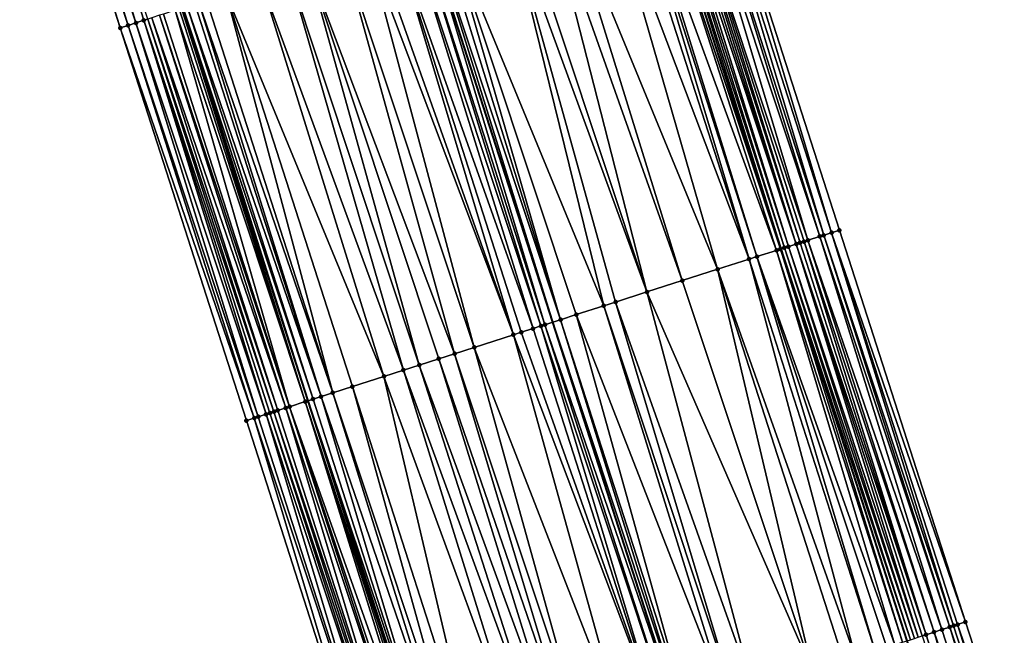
# Model space of a CAD drawing. Header units: feet. Extents: x 2004186 to 2014793, y 836912 to 864902.
# Tile 840 of 974: x 2004482 to 2004530, y 859101 to 859131. Entities that reach past the tile are written whole.
import ezdxf

# ---------------------------------------------------------------- set-up
doc = ezdxf.new("R2010")
doc.units = ezdxf.units.FT
doc.header["$LTSCALE"] = 100
doc.header["$MEASUREMENT"] = 0
for name, color, linetype, lineweight in [('EP_Travel Lane', 5, 'Continuous', 40), ('GPL_Skip Line', 2, 'Continuous', 40), ('Road Shots', 4, 'Continuous', 200), ('Road X-Section', 30, 'Continuous', 13)]:
    doc.layers.add(name, color=color, linetype=linetype, lineweight=lineweight)
doc.layers.add('I-77 SB_MM21-27-Surface-Border', color=7, linetype='Continuous')
doc.layers.add('I-77 SB_MM21-27-Surface-TIN', color=7, linetype='Continuous')

msp = doc.modelspace()

# ---------------------------------------------------------------- linework, layer by layer
at = {"layer": 'EP_Travel Lane'}
for points in [[(2004611.05073845, 858834.3353177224, 450.809887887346), (2004604.904946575, 858853.3668425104, 450.6313868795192), (2004598.75915778, 858872.3983577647, 450.4519635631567), (2004592.613442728, 858891.4296446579, 450.2502030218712), (2004586.467838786, 858910.4605874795, 450.014829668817), (2004580.322293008, 858929.491350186, 449.7618389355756), (2004574.17668532, 858948.5223046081, 449.5275945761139), (2004568.011584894, 858967.5560567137, 449.3092395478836), (2004561.847882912, 858986.5815319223, 449.1081062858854), (2004555.684214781, 859005.6069026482, 448.8968775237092), (2004549.520720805, 859024.6317358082, 448.6337080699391), (2004543.357037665, 859043.6571528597, 448.4269492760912), (2004537.193351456, 859062.6825793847, 448.2211025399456), (2004531.029666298, 859081.7080026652, 448.014952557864), (2004524.865823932, 859100.7339112, 447.8556761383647), (2004518.74471886, 859119.7364607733, 447.7203524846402), (2004512.616897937, 859138.7738750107, 447.5539477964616), (2004506.489054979, 859157.8113577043, 447.3980261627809), (2004500.361281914, 859176.8486232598, 447.2088581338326), (2004494.264296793, 859195.8284650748, 447.0465477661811), (2004488.171829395, 859214.8773456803, 446.8647979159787), (2004482.07930807, 859233.9263948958, 446.7118126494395), (2004475.98675831, 859252.9755330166, 446.5739951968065), (2004470.027193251, 859271.9272233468, 446.4479969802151)], [(2004588.082730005, 858826.8995207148, 450.8157096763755), (2004581.923465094, 858845.9265977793, 450.6296128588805), (2004575.764155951, 858864.9538114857, 450.4568630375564), (2004569.604895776, 858883.9808739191, 450.2693464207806), (2004563.445736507, 858903.0076246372, 450.0513423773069), (2004557.286682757, 858922.0340493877, 449.8014890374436), (2004551.127561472, 858941.0606827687, 449.5720199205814), (2004544.982919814, 858960.0824427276, 449.3651905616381), (2004538.836223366, 858979.1132654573, 449.1490235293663), (2004532.689582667, 858998.1439155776, 448.9161874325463), (2004526.543028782, 859017.174296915, 448.6573998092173), (2004520.39633813, 859036.2051016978, 448.4395070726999), (2004514.249481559, 859055.2364201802, 448.2712313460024), (2004508.102644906, 859074.2676770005, 448.0969892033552), (2004501.955668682, 859093.2993659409, 447.9644883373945), (2004495.812314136, 859112.3724637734, 447.873149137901), (2004489.682644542, 859131.4098709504, 447.7881508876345), (2004483.553024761, 859150.4471234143, 447.679462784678), (2004477.423393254, 859169.4844122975, 447.57635318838), (2004471.297890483, 859188.5960050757, 447.4720550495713), (2004465.250982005, 859207.6599434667, 447.3995910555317), (2004459.20407793, 859226.7238679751, 447.3247592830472), (2004453.157249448, 859245.7875541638, 447.2093015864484), (2004447.138044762, 859265.0163735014, 447.1114540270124)]]:
    msp.add_polyline3d(points, dxfattribs=at)
at = {"layer": 'GPL_Skip Line'}
msp.add_polyline3d([(2004600.144751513, 858830.8070277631, 451.0318982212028), (2004593.984853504, 858849.8338164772, 450.8384232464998), (2004587.824933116, 858868.8606743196, 450.651705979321), (2004581.665053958, 858887.8874048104, 450.4525393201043), (2004575.505346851, 858906.913603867, 450.2014217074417), (2004569.345699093, 858925.939619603, 449.9323833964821), (2004563.185962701, 858944.965909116, 449.6901084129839), (2004557.013036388, 858963.9881491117, 449.4678987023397), (2004550.839239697, 858983.0100203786, 449.2381246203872), (2004544.665458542, 859002.0318437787, 449.0037253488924), (2004538.491816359, 859021.0532389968, 448.7279527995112), (2004532.318022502, 859040.0751015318, 448.4973349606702), (2004526.144169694, 859059.0971456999, 448.2842675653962), (2004519.970243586, 859078.1194157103, 448.0930222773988), (2004513.796193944, 859097.1420663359, 447.9385541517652), (2004507.673925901, 859116.181789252, 447.8432484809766), (2004501.558497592, 859135.2231480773, 447.6719201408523), (2004495.443004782, 859154.2647077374, 447.5313333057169), (2004489.327486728, 859173.3063459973, 447.4027776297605), (2004483.245041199, 859192.3583882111, 447.2583316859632), (2004477.23562986, 859211.4338076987, 447.134447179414), (2004471.226203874, 859230.5092736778, 447.0184828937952), (2004465.216785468, 859249.5847155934, 446.8984191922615), (2004459.266163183, 859268.6782788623, 446.7735468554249)], dxfattribs=at)
at = {"layer": 'I-77 SB_MM21-27-Surface-Border', "color": 3, "linetype": 'ByBlock', "lineweight": -2}
for points in [[(2004472.4773432, 859272.6663528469, 446.2902183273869), (2004478.189264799, 859253.6681932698, 446.3872762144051), (2004484.389439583, 859234.652851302, 446.5081358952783), (2004490.589518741, 859215.637812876, 446.680707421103), (2004496.980352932, 859196.6828786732, 446.854806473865), (2004503.22893318, 859177.7683850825, 447.0383335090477), (2004509.34435858, 859158.7270353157, 447.2110499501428), (2004515.459768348, 859139.6857342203, 447.3912133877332), (2004521.575246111, 859120.6442214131, 447.5389734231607), (2004527.683948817, 859101.6465388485, 447.6780818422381), (2004533.857993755, 859082.6239027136, 447.8339510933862), (2004539.841598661, 859063.5401678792, 448.0519747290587), (2004545.444640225, 859044.3332597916, 448.3000429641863), (2004552.189291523, 859025.4961188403, 448.4819144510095), (2004558.553373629, 859006.5358226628, 448.6955618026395), (2004564.727175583, 858987.5139351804, 448.9237640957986), (2004570.901104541, 858968.4916563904, 449.1141541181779), (2004577.077379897, 858949.4590754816, 449.3218534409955), (2004583.237223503, 858930.4324548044, 449.5317550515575), (2004589.396965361, 858911.406148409, 449.7723916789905), (2004595.556651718, 858892.3800134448, 450.0297687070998), (2004601.335895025, 858873.2303341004, 450.2538553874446), (2004607.305443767, 858854.142167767, 450.4692363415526), (2004612.704133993, 858834.8692839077, 450.6932272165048)], [(2004587.587272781, 858826.7388912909, 450.795730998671), (2004581.807851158, 858845.8891214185, 450.6254984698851), (2004573.935653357, 858864.3609058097, 450.3745427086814), (2004567.204966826, 858883.2027608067, 450.1685439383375), (2004560.664649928, 858902.1059305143, 449.9344593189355), (2004554.504930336, 858921.1321681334, 449.6871242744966), (2004548.345137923, 858940.158630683, 449.4617647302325), (2004542.175701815, 858959.1701092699, 449.259049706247), (2004536.001870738, 858978.1920864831, 449.0395053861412), (2004530.018245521, 858997.275883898, 448.8275165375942), (2004524.415195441, 859016.4828182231, 448.5819936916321), (2004518.051143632, 859035.4430210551, 448.3593327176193), (2004511.496731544, 859054.3418794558, 448.1750943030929), (2004505.322676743, 859073.3645459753, 448.0221546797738), (2004498.958282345, 859092.3258043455, 447.9014847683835), (2004492.821177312, 859111.4114790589, 447.8267164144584), (2004486.705541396, 859130.4534843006, 447.7543356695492), (2004480.58991449, 859149.4954614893, 447.6776576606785), (2004474.664796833, 859168.5983181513, 447.5585882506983), (2004468.93780789, 859187.8524946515, 447.4715177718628), (2004462.928291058, 859206.9282489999, 447.4046807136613), (2004457.300320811, 859226.1240958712, 447.3211453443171), (2004452.626173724, 859245.6203115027, 447.2192829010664), (2004445.672324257, 859264.5737021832, 447.1361077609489)]]:
    msp.add_polyline3d(points, dxfattribs=at)
at = {"layer": 'I-77 SB_MM21-27-Surface-TIN', "color": 128, "linetype": 'ByBlock', "lineweight": -2}
for points in [[(2004480.780334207, 859149.5566197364, 447.6779345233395), (2004480.58991449, 859149.4954614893, 447.6776576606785), (2004486.705541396, 859130.4534843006, 447.7543356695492)], [(2004481.161166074, 859149.6789597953, 447.6820952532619), (2004480.780334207, 859149.5566197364, 447.6779345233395), (2004487.086375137, 859130.5758185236, 447.7576030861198)], [(2004480.780334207, 859149.5566197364, 447.6779345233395), (2004486.705541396, 859130.4534843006, 447.7543356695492), (2004487.086375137, 859130.5758185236, 447.7576030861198)], [(2004481.732448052, 859149.8623634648, 447.672047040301), (2004481.161166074, 859149.6789597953, 447.6820952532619), (2004487.467232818, 859130.6980782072, 447.7494608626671)], [(2004481.161166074, 859149.6789597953, 447.6820952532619), (2004487.086375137, 859130.5758185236, 447.7576030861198), (2004487.467232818, 859130.6980782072, 447.7494608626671)], [(2004481.732448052, 859149.8623634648, 447.672047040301), (2004487.848078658, 859130.8203747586, 447.7469619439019), (2004488.038494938, 859130.8815437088, 447.7488770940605)], [(2004481.732448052, 859149.8623634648, 447.672047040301), (2004487.467232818, 859130.6980782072, 447.7494608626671), (2004487.848078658, 859130.8203747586, 447.7469619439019)], [(2004514.698021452, 859139.4413130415, 447.4225273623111), (2004514.317134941, 859139.3191431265, 447.4444103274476), (2004520.623049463, 859120.3387355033, 447.5843248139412)], [(2004515.078865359, 859139.5636156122, 447.4209498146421), (2004514.698021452, 859139.4413130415, 447.4225273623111), (2004520.813493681, 859120.3998174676, 447.5729252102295)], [(2004514.698021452, 859139.4413130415, 447.4225273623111), (2004520.623049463, 859120.3387355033, 447.5843248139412), (2004520.813493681, 859120.3998174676, 447.5729252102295)], [(2004515.459768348, 859139.6857342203, 447.3912133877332), (2004515.078865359, 859139.5636156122, 447.4209498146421), (2004521.194351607, 859120.5220763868, 447.5646660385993)], [(2004515.078865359, 859139.5636156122, 447.4209498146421), (2004520.813493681, 859120.3998174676, 447.5729252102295), (2004521.194351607, 859120.5220763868, 447.5646660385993)], [(2004515.459768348, 859139.6857342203, 447.3912133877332), (2004521.194351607, 859120.5220763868, 447.5646660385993), (2004521.575246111, 859120.6442214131, 447.5389734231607)], [(2004513.364859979, 859139.0139010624, 447.5270868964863), (2004513.17442172, 859138.952800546, 447.5356468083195), (2004519.480312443, 859119.9724670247, 447.6869038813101)], [(2004513.555318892, 859139.0749372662, 447.5086827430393), (2004513.364859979, 859139.0139010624, 447.5270868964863), (2004519.480312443, 859119.9724670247, 447.6869038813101)], [(2004513.74578656, 859139.1359462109, 447.4861061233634), (2004513.555318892, 859139.0749372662, 447.5086827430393), (2004519.670772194, 859120.0335006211, 447.6681006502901)], [(2004513.555318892, 859139.0749372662, 447.5086827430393), (2004519.480312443, 859119.9724670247, 447.6869038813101), (2004519.670772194, 859120.0335006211, 447.6681006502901)], [(2004514.317134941, 859139.3191431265, 447.4444103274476), (2004513.74578656, 859139.1359462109, 447.4861061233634), (2004520.05169747, 859120.1555498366, 447.6277424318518)], [(2004513.74578656, 859139.1359462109, 447.4861061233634), (2004519.861240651, 859120.0945071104, 447.6451481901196), (2004520.05169747, 859120.1555498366, 447.6277424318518)], [(2004513.74578656, 859139.1359462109, 447.4861061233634), (2004519.670772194, 859120.0335006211, 447.6681006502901), (2004519.861240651, 859120.0945071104, 447.6451481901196)], [(2004514.317134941, 859139.3191431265, 447.4444103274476), (2004520.05169747, 859120.1555498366, 447.6277424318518), (2004520.623049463, 859120.3387355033, 447.5843248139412)], [(2004512.412680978, 859138.7083602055, 447.5640277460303), (2004511.650943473, 859138.4639097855, 447.5908658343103), (2004518.528121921, 859119.6669620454, 447.7293363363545)], [(2004512.412680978, 859138.7083602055, 447.5640277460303), (2004518.718558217, 859119.7280686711, 447.7217115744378), (2004512.616897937, 859138.7738750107, 447.5539477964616)], [(2004512.412680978, 859138.7083602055, 447.5640277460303), (2004518.528121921, 859119.6669620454, 447.7293363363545), (2004518.718558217, 859119.7280686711, 447.7217115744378)], [(2004512.79356102, 859138.8305502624, 447.545227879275), (2004512.616897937, 859138.7738750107, 447.5539477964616), (2004518.74471886, 859119.7364607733, 447.7203524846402)], [(2004518.718558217, 859119.7280686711, 447.7217115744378), (2004518.74471886, 859119.7364607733, 447.7203524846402), (2004512.616897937, 859138.7738750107, 447.5539477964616)], [(2004512.983988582, 859138.8916840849, 447.5417660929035), (2004512.79356102, 859138.8305502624, 447.545227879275), (2004518.908999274, 859119.7891604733, 447.7118178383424)], [(2004512.79356102, 859138.8305502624, 447.545227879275), (2004518.74471886, 859119.7364607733, 447.7203524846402), (2004518.908999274, 859119.7891604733, 447.7118178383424)], [(2004513.17442172, 859138.952800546, 447.5356468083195), (2004512.983988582, 859138.8916840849, 447.5417660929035), (2004519.099427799, 859119.8502912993, 447.7078974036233)], [(2004512.983988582, 859138.8916840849, 447.5417660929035), (2004518.908999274, 859119.7891604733, 447.7118178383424), (2004519.099427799, 859119.8502912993, 447.7078974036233)], [(2004513.17442172, 859138.952800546, 447.5356468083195), (2004519.099427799, 859119.8502912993, 447.7078974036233), (2004519.480312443, 859119.9724670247, 447.6869038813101)], [(2004511.079668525, 859138.2804842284, 447.5975638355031), (2004510.127556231, 859137.9747356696, 447.6027120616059), (2004517.195105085, 859119.2390997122, 447.7649607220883)], [(2004511.460516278, 859138.4027748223, 447.594153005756), (2004511.079668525, 859138.2804842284, 447.5975638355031), (2004517.195105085, 859119.2390997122, 447.7649607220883)], [(2004511.650943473, 859138.4639097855, 447.5908658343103), (2004511.460516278, 859138.4027748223, 447.594153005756), (2004517.575957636, 859119.3613753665, 447.7592631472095)], [(2004511.460516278, 859138.4027748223, 447.594153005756), (2004517.195105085, 859119.2390997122, 447.7649607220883), (2004517.575957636, 859119.3613753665, 447.7592631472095)], [(2004511.650943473, 859138.4639097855, 447.5908658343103), (2004517.575957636, 859119.3613753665, 447.7592631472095), (2004518.528121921, 859119.6669620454, 447.7293363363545)], [(2004510.127556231, 859137.9747356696, 447.6027120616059), (2004508.032897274, 859137.3021259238, 447.619714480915), (2004515.671723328, 859118.7499085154, 447.7741922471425)], [(2004510.127556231, 859137.9747356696, 447.6027120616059), (2004515.671723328, 859118.7499085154, 447.7741922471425), (2004517.195105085, 859119.2390997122, 447.7649607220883)], [(2004507.27120143, 859137.0575457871, 447.6266970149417), (2004505.93824151, 859136.629506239, 447.6351955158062), (2004512.244110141, 859117.6492415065, 447.796981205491)], [(2004508.032897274, 859137.3021259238, 447.619714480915), (2004507.27120143, 859137.0575457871, 447.6266970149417), (2004513.957919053, 859118.1995677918, 447.7844817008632)], [(2004507.27120143, 859137.0575457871, 447.6266970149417), (2004512.244110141, 859117.6492415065, 447.796981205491), (2004513.957919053, 859118.1995677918, 447.7844817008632)], [(2004508.032897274, 859137.3021259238, 447.619714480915), (2004513.957919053, 859118.1995677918, 447.7844817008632), (2004515.671723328, 859118.7499085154, 447.7741922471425)], [(2004505.93824151, 859136.629506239, 447.6351955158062), (2004505.366968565, 859136.4460744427, 447.6409385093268), (2004512.244110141, 859117.6492415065, 447.796981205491)], [(2004505.366968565, 859136.4460744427, 447.6409385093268), (2004502.51060848, 859135.5289010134, 447.6674419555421), (2004510.149441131, 859116.9766630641, 447.8187749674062)], [(2004505.366968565, 859136.4460744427, 447.6409385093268), (2004510.72071829, 859117.1600817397, 447.8110236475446), (2004512.244110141, 859117.6492415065, 447.796981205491)], [(2004505.366968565, 859136.4460744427, 447.6409385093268), (2004510.149441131, 859116.9766630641, 447.8187749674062), (2004510.72071829, 859117.1600817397, 447.8110236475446)], [(2004501.177651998, 859135.100850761, 447.6743019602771), (2004507.293086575, 859116.0594724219, 447.8426432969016), (2004501.558497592, 859135.2231480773, 447.6719201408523)], [(2004501.74892039, 859135.2842967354, 447.6707292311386), (2004501.558497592, 859135.2231480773, 447.6719201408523), (2004507.673925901, 859116.181789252, 447.8432484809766)], [(2004507.293086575, 859116.0594724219, 447.8426432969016), (2004507.673925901, 859116.181789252, 447.8432484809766), (2004501.558497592, 859135.2231480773, 447.6719201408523)], [(2004502.129752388, 859135.4066363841, 447.6748271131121), (2004501.74892039, 859135.2842967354, 447.6707292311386), (2004508.054765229, 859116.3041060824, 447.8438536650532)], [(2004501.74892039, 859135.2842967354, 447.6707292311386), (2004507.673925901, 859116.181789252, 447.8432484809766), (2004508.054765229, 859116.3041060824, 447.8438536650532)], [(2004502.51060848, 859135.5289010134, 447.6674419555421), (2004502.129752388, 859135.4066363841, 447.6748271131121), (2004508.054765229, 859116.3041060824, 447.8438536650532)], [(2004502.51060848, 859135.5289010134, 447.6674419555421), (2004508.816462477, 859116.548681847, 447.8362019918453), (2004510.149441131, 859116.9766630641, 447.8187749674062)], [(2004502.51060848, 859135.5289010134, 447.6674419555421), (2004508.054765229, 859116.3041060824, 447.8438536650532), (2004508.816462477, 859116.548681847, 447.8362019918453)], [(2004500.03509782, 859134.734012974, 447.6897379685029), (2004499.08298021, 859134.4282809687, 447.6974200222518), (2004505.769690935, 859115.5703244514, 447.8584914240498)], [(2004500.796790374, 859134.9786033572, 447.6843238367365), (2004500.03509782, 859134.734012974, 447.6897379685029), (2004506.721801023, 859115.8760798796, 447.8543947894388)], [(2004500.03509782, 859134.734012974, 447.6897379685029), (2004506.15053925, 859115.6926132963, 447.854812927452), (2004506.721801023, 859115.8760798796, 447.8543947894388)], [(2004500.03509782, 859134.734012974, 447.6897379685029), (2004505.769690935, 859115.5703244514, 447.8584914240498), (2004506.15053925, 859115.6926132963, 447.854812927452)], [(2004501.177651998, 859135.100850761, 447.6743019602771), (2004500.796790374, 859134.9786033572, 447.6843238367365), (2004507.102654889, 859115.9983514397, 447.8480705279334)], [(2004500.796790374, 859134.9786033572, 447.6843238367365), (2004506.721801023, 859115.8760798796, 447.8543947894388), (2004507.102654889, 859115.9983514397, 447.8480705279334)], [(2004501.177651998, 859135.100850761, 447.6743019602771), (2004507.102654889, 859115.9983514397, 447.8480705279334), (2004507.293086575, 859116.0594724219, 447.8426432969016)], [(2004498.70212684, 859134.3060078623, 447.7035076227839), (2004497.559578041, 859133.9391533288, 447.7163802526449), (2004503.865477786, 859114.9587917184, 447.8633360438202)], [(2004499.08298021, 859134.4282809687, 447.6974200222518), (2004498.70212684, 859134.3060078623, 447.7035076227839), (2004505.769690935, 859115.5703244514, 447.8584914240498)], [(2004498.70212684, 859134.3060078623, 447.7035076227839), (2004503.865477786, 859114.9587917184, 447.8633360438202), (2004505.769690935, 859115.5703244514, 447.8584914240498)], [(2004497.559578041, 859133.9391533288, 447.7163802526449), (2004495.845743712, 859133.3889061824, 447.7409936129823), (2004502.91335013, 859114.6530909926, 447.8758058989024)], [(2004497.559578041, 859133.9391533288, 447.7163802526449), (2004502.91335013, 859114.6530909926, 447.8758058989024), (2004503.865477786, 859114.9587917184, 447.8633360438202)], [(2004495.845743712, 859133.3889061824, 447.7409936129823), (2004494.893625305, 859133.0831766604, 447.7490557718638), (2004501.199567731, 859114.1026821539, 447.8756690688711)], [(2004495.845743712, 859133.3889061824, 447.7409936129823), (2004502.151664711, 859114.4084783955, 447.8778196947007), (2004502.91335013, 859114.6530909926, 447.8758058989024)], [(2004495.845743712, 859133.3889061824, 447.7409936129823), (2004501.199567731, 859114.1026821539, 447.8756690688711), (2004502.151664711, 859114.4084783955, 447.8778196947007)], [(2004494.893625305, 859133.0831766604, 447.7490557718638), (2004493.560650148, 859132.6551845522, 447.764815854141), (2004500.437872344, 859113.8581005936, 447.8824336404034)], [(2004494.893625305, 859133.0831766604, 447.7490557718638), (2004500.437872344, 859113.8581005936, 447.8824336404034), (2004501.199567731, 859114.1026821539, 447.8756690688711)], [(2004493.560650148, 859132.6551845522, 447.764815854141), (2004491.846822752, 859132.1049158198, 447.7861250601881), (2004499.485776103, 859113.5523020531, 447.8799311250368)], [(2004493.560650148, 859132.6551845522, 447.764815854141), (2004499.485776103, 859113.5523020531, 447.8799311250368), (2004500.437872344, 859113.8581005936, 447.8824336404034)], [(2004490.894699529, 859131.7992012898, 447.7964820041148), (2004490.513868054, 859131.6768600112, 447.7921346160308), (2004497.010282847, 859112.7573598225, 447.8939319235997)], [(2004491.846822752, 859132.1049158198, 447.7861250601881), (2004490.894699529, 859131.7992012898, 447.7964820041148), (2004497.010282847, 859112.7573598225, 447.8939319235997)], [(2004491.846822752, 859132.1049158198, 447.7861250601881), (2004497.962389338, 859113.0631264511, 447.8915497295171), (2004499.485776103, 859113.5523020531, 447.8799311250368)], [(2004491.846822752, 859132.1049158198, 447.7861250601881), (2004497.010282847, 859112.7573598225, 447.8939319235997), (2004497.962389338, 859113.0631264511, 447.8915497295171)], [(2004489.561785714, 859131.3710181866, 447.7830068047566), (2004489.371372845, 859131.3098386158, 447.779465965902), (2004495.677394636, 859112.3290969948, 447.8682532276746)], [(2004489.561785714, 859131.3710181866, 447.7830068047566), (2004495.677394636, 859112.3290969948, 447.8682532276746), (2004489.682644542, 859131.4098709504, 447.7881508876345)], [(2004489.752189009, 859131.4322275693, 447.7911108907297), (2004489.682644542, 859131.4098709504, 447.7881508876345), (2004495.812314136, 859112.3724637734, 447.873149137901)], [(2004495.677394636, 859112.3290969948, 447.8682532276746), (2004495.812314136, 859112.3724637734, 447.873149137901), (2004489.682644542, 859131.4098709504, 447.7881508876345)], [(2004489.94260688, 859131.4933915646, 447.7922676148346), (2004489.752189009, 859131.4322275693, 447.7911108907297), (2004496.058206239, 859112.4515001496, 447.8820719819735)], [(2004489.752189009, 859131.4322275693, 447.7911108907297), (2004495.812314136, 859112.3724637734, 447.873149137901), (2004496.058206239, 859112.4515001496, 447.8820719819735)], [(2004490.323449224, 859131.6156990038, 447.7914352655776), (2004489.94260688, 859131.4933915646, 447.7922676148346), (2004496.439032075, 859112.5738589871, 447.8891071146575)], [(2004489.94260688, 859131.4933915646, 447.7922676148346), (2004496.058206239, 859112.4515001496, 447.8820719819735), (2004496.439032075, 859112.5738589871, 447.8891071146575)], [(2004490.513868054, 859131.6768600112, 447.7921346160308), (2004490.323449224, 859131.6156990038, 447.7914352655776), (2004496.439032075, 859112.5738589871, 447.8891071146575)], [(2004490.513868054, 859131.6768600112, 447.7921346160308), (2004496.439032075, 859112.5738589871, 447.8891071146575), (2004497.010282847, 859112.7573598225, 447.8939319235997)], [(2004488.038494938, 859130.8815437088, 447.7488770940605), (2004487.848078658, 859130.8203747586, 447.7469619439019), (2004494.154130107, 859111.8395407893, 447.8216134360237)], [(2004488.228904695, 859130.9427329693, 447.7539011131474), (2004488.038494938, 859130.8815437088, 447.7488770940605), (2004494.344533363, 859111.900750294, 447.8297362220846)], [(2004488.038494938, 859130.8815437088, 447.7488770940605), (2004494.154130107, 859111.8395407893, 447.8216134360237), (2004494.344533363, 859111.900750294, 447.8297362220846)], [(2004488.609706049, 859131.0651680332, 447.7726041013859), (2004488.228904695, 859130.9427329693, 447.7539011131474), (2004494.725323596, 859112.0232199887, 447.853740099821)], [(2004488.228904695, 859130.9427329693, 447.7539011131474), (2004494.344533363, 859111.900750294, 447.8297362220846), (2004494.725323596, 859112.0232199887, 447.853740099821)], [(2004488.800114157, 859131.1263624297, 447.7784142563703), (2004488.609706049, 859131.0651680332, 447.7726041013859), (2004494.915727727, 859112.0844267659, 447.8614454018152)], [(2004488.609706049, 859131.0651680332, 447.7726041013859), (2004494.725323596, 859112.0232199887, 447.853740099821), (2004494.915727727, 859112.0844267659, 447.8614454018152)], [(2004489.371372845, 859131.3098386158, 447.779465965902), (2004488.800114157, 859131.1263624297, 447.7784142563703), (2004494.915727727, 859112.0844267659, 447.8614454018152)], [(2004489.371372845, 859131.3098386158, 447.779465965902), (2004494.915727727, 859112.0844267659, 447.8614454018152), (2004495.677394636, 859112.3290969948, 447.8682532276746)], [(2004487.086375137, 859130.5758185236, 447.7576030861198), (2004486.705541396, 859130.4534843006, 447.7543356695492), (2004493.201997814, 859111.5338545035, 447.8362935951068)], [(2004486.705541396, 859130.4534843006, 447.7543356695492), (2004492.821177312, 859111.4114790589, 447.8267164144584), (2004493.201997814, 859111.5338545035, 447.8362935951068)], [(2004487.467232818, 859130.6980782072, 447.7494608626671), (2004487.086375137, 859130.5758185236, 447.7576030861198), (2004493.39242341, 859111.5949944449, 447.8337684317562)], [(2004487.086375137, 859130.5758185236, 447.7576030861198), (2004493.201997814, 859111.5338545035, 447.8362935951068), (2004493.39242341, 859111.5949944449, 447.8337684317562)], [(2004487.848078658, 859130.8203747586, 447.7469619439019), (2004487.467232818, 859130.6980782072, 447.7494608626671), (2004493.773289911, 859111.7172266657, 447.8214225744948)], [(2004487.467232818, 859130.6980782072, 447.7494608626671), (2004493.39242341, 859111.5949944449, 447.8337684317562), (2004493.773289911, 859111.7172266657, 447.8214225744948)], [(2004487.848078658, 859130.8203747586, 447.7469619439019), (2004493.963714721, 859111.7783690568, 447.8192723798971), (2004494.154130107, 859111.8395407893, 447.8216134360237)], [(2004487.848078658, 859130.8203747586, 447.7469619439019), (2004493.773289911, 859111.7172266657, 447.8214225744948), (2004493.963714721, 859111.7783690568, 447.8192723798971)], [(2004520.623049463, 859120.3387355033, 447.5843248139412), (2004520.05169747, 859120.1555498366, 447.6277424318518), (2004526.54235295, 859101.2767289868, 447.7401462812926)], [(2004520.813493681, 859120.3998174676, 447.5729252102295), (2004520.623049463, 859120.3387355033, 447.5843248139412), (2004526.922903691, 859101.3999410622, 447.713865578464)], [(2004520.623049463, 859120.3387355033, 447.5843248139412), (2004526.54235295, 859101.2767289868, 447.7401462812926), (2004526.922903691, 859101.3999410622, 447.713865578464)], [(2004521.194351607, 859120.5220763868, 447.5646660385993), (2004520.813493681, 859120.3998174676, 447.5729252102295), (2004527.113159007, 859101.4616088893, 447.7066956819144)], [(2004520.813493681, 859120.3998174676, 447.5729252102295), (2004526.922903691, 859101.3999410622, 447.713865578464), (2004527.113159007, 859101.4616088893, 447.7066956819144)], [(2004521.575246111, 859120.6442214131, 447.5389734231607), (2004521.194351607, 859120.5220763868, 447.5646660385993), (2004527.683948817, 859101.6465388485, 447.6780818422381)], [(2004521.194351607, 859120.5220763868, 447.5646660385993), (2004527.303407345, 859101.5232982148, 447.7016030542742), (2004527.683948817, 859101.6465388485, 447.6780818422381)], [(2004521.194351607, 859120.5220763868, 447.5646660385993), (2004527.113159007, 859101.4616088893, 447.7066956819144), (2004527.303407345, 859101.5232982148, 447.7016030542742)], [(2004519.480312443, 859119.9724670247, 447.6869038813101), (2004519.099427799, 859119.8502912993, 447.7078974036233), (2004525.40064302, 859100.9072705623, 447.8361685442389)], [(2004519.670772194, 859120.0335006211, 447.6681006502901), (2004519.480312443, 859119.9724670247, 447.6869038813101), (2004525.781202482, 859101.0304557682, 447.8072915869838)], [(2004519.480312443, 859119.9724670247, 447.6869038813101), (2004525.590912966, 859100.9688933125, 447.8246430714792), (2004525.781202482, 859101.0304557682, 447.8072915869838)], [(2004519.480312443, 859119.9724670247, 447.6869038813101), (2004525.40064302, 859100.9072705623, 447.8361685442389), (2004525.590912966, 859100.9688933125, 447.8246430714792)], [(2004519.861240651, 859120.0945071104, 447.6451481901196), (2004519.670772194, 859120.0335006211, 447.6681006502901), (2004525.781202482, 859101.0304557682, 447.8072915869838)], [(2004520.05169747, 859120.1555498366, 447.6277424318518), (2004519.861240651, 859120.0945071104, 447.6451481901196), (2004526.161798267, 859101.1535290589, 447.7676007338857)], [(2004519.861240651, 859120.0945071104, 447.6451481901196), (2004525.781202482, 859101.0304557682, 447.8072915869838), (2004526.161798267, 859101.1535290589, 447.7676007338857)], [(2004520.05169747, 859120.1555498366, 447.6277424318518), (2004526.161798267, 859101.1535290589, 447.7676007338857), (2004526.54235295, 859101.2767289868, 447.7401462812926)], [(2004518.528121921, 859119.6669620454, 447.7293363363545), (2004517.575957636, 859119.3613753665, 447.7592631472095), (2004524.259119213, 859100.5372386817, 447.8767803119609)], [(2004518.718558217, 859119.7280686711, 447.7217115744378), (2004518.528121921, 859119.6669620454, 447.7293363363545), (2004524.639618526, 859100.6606092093, 447.8658101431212)], [(2004518.528121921, 859119.6669620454, 447.7293363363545), (2004524.259119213, 859100.5372386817, 447.8767803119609), (2004524.639618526, 859100.6606092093, 447.8658101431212)], [(2004518.718558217, 859119.7280686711, 447.7217115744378), (2004524.865823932, 859100.7339112, 447.8556761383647), (2004518.74471886, 859119.7364607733, 447.7203524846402)], [(2004518.718558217, 859119.7280686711, 447.7217115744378), (2004524.639618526, 859100.6606092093, 447.8658101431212), (2004524.865823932, 859100.7339112, 447.8556761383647)], [(2004518.908999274, 859119.7891604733, 447.7118178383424), (2004518.74471886, 859119.7364607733, 447.7203524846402), (2004525.020138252, 859100.7839168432, 447.8487628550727)], [(2004525.020138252, 859100.7839168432, 447.8487628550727), (2004518.74471886, 859119.7364607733, 447.7203524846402), (2004524.865823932, 859100.7339112, 447.8556761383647)], [(2004519.099427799, 859119.8502912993, 447.7078974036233), (2004518.908999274, 859119.7891604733, 447.7118178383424), (2004525.210383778, 859100.8456148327, 447.8445074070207)], [(2004518.908999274, 859119.7891604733, 447.7118178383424), (2004525.020138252, 859100.7839168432, 447.8487628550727), (2004525.210383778, 859100.8456148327, 447.8445074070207)], [(2004519.099427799, 859119.8502912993, 447.7078974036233), (2004525.210383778, 859100.8456148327, 447.8445074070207), (2004525.40064302, 859100.9072705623, 447.8361685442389)], [(2004517.195105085, 859119.2390997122, 447.7649607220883), (2004515.671723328, 859118.7499085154, 447.7741922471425), (2004522.356749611, 859099.9199948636, 447.8938330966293)], [(2004517.575957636, 859119.3613753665, 447.7592631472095), (2004517.195105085, 859119.2390997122, 447.7649607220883), (2004523.307916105, 859100.2286731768, 447.8907567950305)], [(2004517.195105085, 859119.2390997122, 447.7649607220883), (2004522.356749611, 859099.9199948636, 447.8938330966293), (2004523.307916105, 859100.2286731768, 447.8907567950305)], [(2004517.575957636, 859119.3613753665, 447.7592631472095), (2004523.878626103, 859100.4138490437, 447.8859039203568), (2004524.259119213, 859100.5372386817, 447.8767803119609)], [(2004517.575957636, 859119.3613753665, 447.7592631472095), (2004523.307916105, 859100.2286731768, 447.8907567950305), (2004523.878626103, 859100.4138490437, 447.8859039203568)], [(2004515.671723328, 859118.7499085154, 447.7741922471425), (2004513.957919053, 859118.1995677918, 447.7844817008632), (2004520.264165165, 859099.24095852, 447.9060067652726)], [(2004515.671723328, 859118.7499085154, 447.7741922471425), (2004521.786043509, 859099.7348069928, 447.8975260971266), (2004522.356749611, 859099.9199948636, 447.8938330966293)], [(2004515.671723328, 859118.7499085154, 447.7741922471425), (2004520.264165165, 859099.24095852, 447.9060067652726), (2004521.786043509, 859099.7348069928, 447.8975260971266)], [(2004513.957919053, 859118.1995677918, 447.7844817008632), (2004512.244110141, 859117.6492415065, 447.796981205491), (2004520.264165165, 859099.24095852, 447.9060067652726)], [(2004512.244110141, 859117.6492415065, 447.796981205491), (2004510.72071829, 859117.1600817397, 447.8110236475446), (2004517.410643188, 859098.3149928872, 447.9219325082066)], [(2004512.244110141, 859117.6492415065, 447.796981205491), (2004517.410643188, 859098.3149928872, 447.9219325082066), (2004520.264165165, 859099.24095852, 447.9060067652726)], [(2004510.72071829, 859117.1600817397, 447.8110236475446), (2004510.149441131, 859116.9766630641, 447.8187749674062), (2004516.45948317, 859098.00629462, 447.9230807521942)], [(2004510.72071829, 859117.1600817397, 447.8110236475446), (2004516.45948317, 859098.00629462, 447.9230807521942), (2004517.410643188, 859098.3149928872, 447.9219325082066)], [(2004508.816462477, 859116.548681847, 447.8362019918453), (2004508.054765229, 859116.3041060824, 447.8438536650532), (2004514.176650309, 859097.2655691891, 447.9403700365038)], [(2004510.149441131, 859116.9766630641, 447.8187749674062), (2004508.816462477, 859116.548681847, 447.8362019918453), (2004516.079004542, 859097.8828603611, 447.9278928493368)], [(2004508.816462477, 859116.548681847, 447.8362019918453), (2004514.176650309, 859097.2655691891, 447.9403700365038), (2004516.079004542, 859097.8828603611, 447.9278928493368)], [(2004510.149441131, 859116.9766630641, 447.8187749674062), (2004516.079004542, 859097.8828603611, 447.9278928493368), (2004516.45948317, 859098.00629462, 447.9230807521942)], [(2004507.293086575, 859116.0594724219, 447.8426432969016), (2004507.102654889, 859115.9983514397, 447.8480705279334), (2004513.415747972, 859097.0185314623, 447.9336443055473)], [(2004507.293086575, 859116.0594724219, 447.8426432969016), (2004513.796193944, 859097.1420663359, 447.9385541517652), (2004507.673925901, 859116.181789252, 447.8432484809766)], [(2004507.293086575, 859116.0594724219, 447.8426432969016), (2004513.415747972, 859097.0185314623, 447.9336443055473), (2004513.796193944, 859097.1420663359, 447.9385541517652)], [(2004508.054765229, 859116.3041060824, 447.8438536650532), (2004507.673925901, 859116.181789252, 447.8432484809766), (2004513.986425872, 859097.2038062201, 447.9383468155)], [(2004513.986425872, 859097.2038062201, 447.9383468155), (2004507.673925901, 859116.181789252, 447.8432484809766), (2004513.796193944, 859097.1420663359, 447.9385541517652)], [(2004508.054765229, 859116.3041060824, 447.8438536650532), (2004513.986425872, 859097.2038062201, 447.9383468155), (2004514.176650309, 859097.2655691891, 447.9403700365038)], [(2004505.769690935, 859115.5703244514, 447.8584914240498), (2004503.865477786, 859114.9587917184, 447.8633360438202), (2004511.132914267, 859096.2778086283, 447.9511845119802)], [(2004506.15053925, 859115.6926132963, 447.854812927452), (2004505.769690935, 859115.5703244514, 447.8584914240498), (2004512.845025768, 859096.8333932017, 447.942130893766)], [(2004505.769690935, 859115.5703244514, 447.8584914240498), (2004511.132914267, 859096.2778086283, 447.9511845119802), (2004512.845025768, 859096.8333932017, 447.942130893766)], [(2004506.721801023, 859115.8760798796, 447.8543947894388), (2004506.15053925, 859115.6926132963, 447.854812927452), (2004512.845025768, 859096.8333932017, 447.942130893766)], [(2004507.102654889, 859115.9983514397, 447.8480705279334), (2004506.721801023, 859115.8760798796, 447.8543947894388), (2004512.845025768, 859096.8333932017, 447.942130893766)], [(2004507.102654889, 859115.9983514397, 447.8480705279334), (2004512.845025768, 859096.8333932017, 447.942130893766), (2004513.415747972, 859097.0185314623, 447.9336443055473)], [(2004502.91335013, 859114.6530909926, 447.8758058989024), (2004502.151664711, 859114.4084783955, 447.8778196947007), (2004508.659870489, 859095.4752785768, 447.9624259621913)], [(2004503.865477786, 859114.9587917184, 447.8633360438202), (2004502.91335013, 859114.6530909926, 447.8758058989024), (2004509.230583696, 859095.6604445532, 447.9566174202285)], [(2004502.91335013, 859114.6530909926, 447.8758058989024), (2004508.659870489, 859095.4752785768, 447.9624259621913), (2004509.230583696, 859095.6604445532, 447.9566174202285)], [(2004503.865477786, 859114.9587917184, 447.8633360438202), (2004509.230583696, 859095.6604445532, 447.9566174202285), (2004511.132914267, 859096.2778086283, 447.9511845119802)], [(2004502.151664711, 859114.4084783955, 447.8778196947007), (2004501.199567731, 859114.1026821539, 447.8756690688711), (2004508.089172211, 859095.2900666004, 447.9637897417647)], [(2004502.151664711, 859114.4084783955, 447.8778196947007), (2004508.089172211, 859095.2900666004, 447.9637897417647), (2004508.659870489, 859095.4752785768, 447.9624259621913)], [(2004500.437872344, 859113.8581005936, 447.8824336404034), (2004499.485776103, 859113.5523020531, 447.8799311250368), (2004506.377087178, 859094.7344004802, 447.96496383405)], [(2004501.199567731, 859114.1026821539, 447.8756690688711), (2004500.437872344, 859113.8581005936, 447.8824336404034), (2004507.328244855, 859095.0431059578, 447.9645122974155)], [(2004500.437872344, 859113.8581005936, 447.8824336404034), (2004506.377087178, 859094.7344004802, 447.96496383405), (2004507.328244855, 859095.0431059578, 447.9645122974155)], [(2004501.199567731, 859114.1026821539, 447.8756690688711), (2004507.328244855, 859095.0431059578, 447.9645122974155), (2004508.089172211, 859095.2900666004, 447.9637897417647)], [(2004499.485776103, 859113.5523020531, 447.8799311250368), (2004497.962389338, 859113.0631264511, 447.8915497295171), (2004504.094289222, 859093.993567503, 447.9718614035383)], [(2004499.485776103, 859113.5523020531, 447.8799311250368), (2004504.094289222, 859093.993567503, 447.9718614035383), (2004506.377087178, 859094.7344004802, 447.96496383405)], [(2004497.010282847, 859112.7573598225, 447.8939319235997), (2004496.439032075, 859112.5738589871, 447.8891071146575), (2004502.952867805, 859093.62322015, 447.9819904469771)], [(2004497.962389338, 859113.0631264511, 447.8915497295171), (2004497.010282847, 859112.7573598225, 447.8939319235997), (2004503.333334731, 859093.7466904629, 447.9806620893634)], [(2004497.010282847, 859112.7573598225, 447.8939319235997), (2004502.952867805, 859093.62322015, 447.9819904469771), (2004503.333334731, 859093.7466904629, 447.9806620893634)], [(2004497.962389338, 859113.0631264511, 447.8915497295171), (2004503.333334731, 859093.7466904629, 447.9806620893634), (2004504.094289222, 859093.993567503, 447.9718614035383)], [(2004495.677394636, 859112.3290969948, 447.8682532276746), (2004494.915727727, 859112.0844267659, 447.8614454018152), (2004501.621371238, 859093.1906498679, 447.9456523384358)], [(2004495.677394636, 859112.3290969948, 447.8682532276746), (2004501.955668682, 859093.2993659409, 447.9644883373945), (2004495.812314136, 859112.3724637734, 447.873149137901)], [(2004495.677394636, 859112.3290969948, 447.8682532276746), (2004501.811575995, 859093.252473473, 447.9535345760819), (2004501.955668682, 859093.2993659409, 447.9644883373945)], [(2004495.677394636, 859112.3290969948, 447.8682532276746), (2004501.621371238, 859093.1906498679, 447.9456523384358), (2004501.811575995, 859093.252473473, 447.9535345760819)], [(2004496.058206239, 859112.4515001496, 447.8820719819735), (2004495.812314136, 859112.3724637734, 447.873149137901), (2004502.191958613, 859093.376203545, 447.9773055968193)], [(2004502.001758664, 859093.3143651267, 447.9679920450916), (2004495.812314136, 859112.3724637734, 447.873149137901), (2004501.955668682, 859093.2993659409, 447.9644883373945)], [(2004502.191958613, 859093.376203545, 447.9773055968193), (2004495.812314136, 859112.3724637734, 447.873149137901), (2004502.001758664, 859093.3143651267, 447.9679920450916)], [(2004496.439032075, 859112.5738589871, 447.8891071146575), (2004496.058206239, 859112.4515001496, 447.8820719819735), (2004502.191958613, 859093.376203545, 447.9773055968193)], [(2004496.439032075, 859112.5738589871, 447.8891071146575), (2004502.191958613, 859093.376203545, 447.9773055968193), (2004502.952867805, 859093.62322015, 447.9819904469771)], [(2004493.963714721, 859111.7783690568, 447.8192723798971), (2004493.773289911, 859111.7172266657, 447.8214225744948), (2004500.099661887, 859092.6962807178, 447.9038222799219)], [(2004494.154130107, 859111.8395407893, 447.8216134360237), (2004493.963714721, 859111.7783690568, 447.8192723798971), (2004500.289886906, 859092.7580418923, 447.9056721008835)], [(2004493.963714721, 859111.7783690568, 447.8192723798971), (2004500.099661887, 859092.6962807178, 447.9038222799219), (2004500.289886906, 859092.7580418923, 447.9056721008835)], [(2004494.344533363, 859111.900750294, 447.8297362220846), (2004494.154130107, 859111.8395407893, 447.8216134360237), (2004500.480102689, 859092.8198315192, 447.9102711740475)], [(2004494.154130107, 859111.8395407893, 447.8216134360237), (2004500.289886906, 859092.7580418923, 447.9056721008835), (2004500.480102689, 859092.8198315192, 447.9102711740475)], [(2004494.725323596, 859112.0232199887, 447.853740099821), (2004494.344533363, 859111.900750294, 447.8297362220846), (2004500.480102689, 859092.8198315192, 447.9102711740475)], [(2004494.915727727, 859112.0844267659, 447.8614454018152), (2004494.725323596, 859112.0232199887, 447.853740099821), (2004501.050705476, 859093.005337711, 447.9373361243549)], [(2004494.725323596, 859112.0232199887, 447.853740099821), (2004500.480102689, 859092.8198315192, 447.9102711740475), (2004501.050705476, 859093.005337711, 447.9373361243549)], [(2004494.915727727, 859112.0844267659, 447.8614454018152), (2004501.240917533, 859093.0671388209, 447.9430447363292), (2004501.621371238, 859093.1906498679, 447.9456523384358)], [(2004494.915727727, 859112.0844267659, 447.8614454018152), (2004501.050705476, 859093.005337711, 447.9373361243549), (2004501.240917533, 859093.0671388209, 447.9430447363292)], [(2004493.201997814, 859111.5338545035, 447.8362935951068), (2004492.821177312, 859111.4114790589, 447.8267164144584), (2004498.958282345, 859092.3258043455, 447.9014847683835)], [(2004493.39242341, 859111.5949944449, 447.8337684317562), (2004493.201997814, 859111.5338545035, 447.8362935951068), (2004499.528947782, 859092.5111175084, 447.9098981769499)], [(2004493.201997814, 859111.5338545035, 447.8362935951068), (2004498.958282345, 859092.3258043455, 447.9014847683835), (2004499.528947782, 859092.5111175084, 447.9098981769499)], [(2004493.773289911, 859111.7172266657, 447.8214225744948), (2004493.39242341, 859111.5949944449, 447.8337684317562), (2004499.528947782, 859092.5111175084, 447.9098981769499)], [(2004493.773289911, 859111.7172266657, 447.8214225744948), (2004499.528947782, 859092.5111175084, 447.9098981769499), (2004500.099661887, 859092.6962807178, 447.9038222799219)], [(2004526.54235295, 859101.2767289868, 447.7401462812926), (2004526.161798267, 859101.1535290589, 447.7676007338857), (2004532.716365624, 859082.254192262, 447.9056210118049)], [(2004526.922903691, 859101.3999410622, 447.713865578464), (2004526.54235295, 859101.2767289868, 447.7401462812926), (2004532.716365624, 859082.254192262, 447.9056210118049)], [(2004527.113159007, 859101.4616088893, 447.7066956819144), (2004526.922903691, 859101.3999410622, 447.713865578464), (2004533.287169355, 859082.4390793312, 447.8728629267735)], [(2004526.922903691, 859101.3999410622, 447.713865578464), (2004532.716365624, 859082.254192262, 447.9056210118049), (2004533.287169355, 859082.4390793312, 447.8728629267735)], [(2004527.303407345, 859101.5232982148, 447.7016030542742), (2004527.113159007, 859101.4616088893, 447.7066956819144), (2004533.287169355, 859082.4390793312, 447.8728629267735)], [(2004527.683948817, 859101.6465388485, 447.6780818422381), (2004527.303407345, 859101.5232982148, 447.7016030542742), (2004533.857993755, 859082.6239027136, 447.8339510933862)], [(2004527.303407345, 859101.5232982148, 447.7016030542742), (2004533.287169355, 859082.4390793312, 447.8728629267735), (2004533.857993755, 859082.6239027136, 447.8339510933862)], [(2004525.781202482, 859101.0304557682, 447.8072915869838), (2004525.590912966, 859100.9688933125, 447.8246430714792), (2004531.764950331, 859081.9462805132, 447.9827669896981)], [(2004526.161798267, 859101.1535290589, 447.7676007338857), (2004525.781202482, 859101.0304557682, 447.8072915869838), (2004531.764950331, 859081.9462805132, 447.9827669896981)], [(2004526.161798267, 859101.1535290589, 447.7676007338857), (2004531.764950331, 859081.9462805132, 447.9827669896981), (2004532.716365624, 859082.254192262, 447.9056210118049)]]:
    msp.add_3dface(points, dxfattribs=at)
at = {"layer": 'Road Shots', "lineweight": 100}
for p in [(2004486.705541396, 859130.4534843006, 447.7543356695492), (2004487.086375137, 859130.5758185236, 447.7576030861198), (2004487.467232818, 859130.6980782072, 447.7494608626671), (2004487.848078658, 859130.8203747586, 447.7469619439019), (2004520.623049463, 859120.3387355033, 447.5843248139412), (2004520.813493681, 859120.3998174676, 447.5729252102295), (2004521.194351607, 859120.5220763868, 447.5646660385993), (2004521.575246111, 859120.6442214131, 447.5389734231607), (2004519.480312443, 859119.9724670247, 447.6869038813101), (2004519.670772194, 859120.0335006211, 447.6681006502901), (2004519.861240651, 859120.0945071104, 447.6451481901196), (2004520.05169747, 859120.1555498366, 447.6277424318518), (2004518.528121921, 859119.6669620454, 447.7293363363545), (2004518.718558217, 859119.7280686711, 447.7217115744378), (2004518.908999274, 859119.7891604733, 447.7118178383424), (2004519.099427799, 859119.8502912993, 447.7078974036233), (2004517.195105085, 859119.2390997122, 447.7649607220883), (2004517.575957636, 859119.3613753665, 447.7592631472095), (2004515.671723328, 859118.7499085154, 447.7741922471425), (2004513.957919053, 859118.1995677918, 447.7844817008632), (2004512.244110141, 859117.6492415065, 447.796981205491), (2004510.72071829, 859117.1600817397, 447.8110236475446), (2004508.816462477, 859116.548681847, 447.8362019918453), (2004510.149441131, 859116.9766630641, 447.8187749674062), (2004507.293086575, 859116.0594724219, 447.8426432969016), (2004508.054765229, 859116.3041060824, 447.8438536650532), (2004505.769690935, 859115.5703244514, 447.8584914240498), (2004506.15053925, 859115.6926132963, 447.854812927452), (2004506.721801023, 859115.8760798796, 447.8543947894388), (2004507.102654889, 859115.9983514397, 447.8480705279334), (2004502.91335013, 859114.6530909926, 447.8758058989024), (2004503.865477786, 859114.9587917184, 447.8633360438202), (2004502.151664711, 859114.4084783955, 447.8778196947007), (2004500.437872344, 859113.8581005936, 447.8824336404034), (2004501.199567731, 859114.1026821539, 447.8756690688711), (2004499.485776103, 859113.5523020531, 447.8799311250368), (2004497.010282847, 859112.7573598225, 447.8939319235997), (2004497.962389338, 859113.0631264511, 447.8915497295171), (2004495.677394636, 859112.3290969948, 447.8682532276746), (2004496.058206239, 859112.4515001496, 447.8820719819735), (2004496.439032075, 859112.5738589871, 447.8891071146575), (2004493.963714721, 859111.7783690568, 447.8192723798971), (2004494.154130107, 859111.8395407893, 447.8216134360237), (2004494.344533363, 859111.900750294, 447.8297362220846), (2004494.725323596, 859112.0232199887, 447.853740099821), (2004494.915727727, 859112.0844267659, 447.8614454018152), (2004492.821177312, 859111.4114790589, 447.8267164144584), (2004493.201997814, 859111.5338545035, 447.8362935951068), (2004493.39242341, 859111.5949944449, 447.8337684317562), (2004493.773289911, 859111.7172266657, 447.8214225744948), (2004526.54235295, 859101.2767289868, 447.7401462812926), (2004526.922903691, 859101.3999410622, 447.713865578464), (2004527.113159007, 859101.4616088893, 447.7066956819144), (2004527.303407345, 859101.5232982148, 447.7016030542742), (2004527.683948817, 859101.6465388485, 447.6780818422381), (2004525.781202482, 859101.0304557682, 447.8072915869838), (2004526.161798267, 859101.1535290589, 447.7676007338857)]:
    msp.add_point(p, dxfattribs=at)
at = {"layer": 'Road X-Section', "extrusion": (0.3057749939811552, -0.9520790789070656, 0.006861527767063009), "elevation": -205035.1482133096, "flags": 128}
msp.add_lwpolyline([(2171181.576363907, 1854.652357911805), (2171181.976363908, 1854.655625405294), (2171182.376363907, 1854.647482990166), (2171182.776363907, 1854.644984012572), (2171182.976363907, 1854.646899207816), (2171183.176363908, 1854.651923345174), (2171183.576363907, 1854.670626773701), (2171183.776363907, 1854.676437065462), (2171184.376363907, 1854.677488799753), (2171184.576363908, 1854.68102972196), (2171184.776363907, 1854.689133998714), (2171184.976363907, 1854.690290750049), (2171185.376363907, 1854.689458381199), (2171185.576363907, 1854.690157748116), (2171185.976363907, 1854.694505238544), (2171186.976363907, 1854.684148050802), (2171188.776363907, 1854.662838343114), (2171190.176363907, 1854.647077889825), (2171191.176363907, 1854.639015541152), (2171192.976363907, 1854.614401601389), (2171194.176363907, 1854.601528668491), (2171194.576363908, 1854.59544092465), (2171195.576363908, 1854.587758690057), (2171196.376363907, 1854.582344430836), (2171196.776363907, 1854.572322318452), (2171197.376363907, 1854.568749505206), (2171197.776363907, 1854.572847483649), (2171198.176363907, 1854.565462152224), (2171201.176363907, 1854.538958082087), (2171201.776363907, 1854.533214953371), (2171203.176363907, 1854.524716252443), (2171203.976363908, 1854.517733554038), (2171206.176363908, 1854.500730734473), (2171207.176363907, 1854.495582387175), (2171207.576363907, 1854.492171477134), (2171207.776363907, 1854.488884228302), (2171208.576363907, 1854.462045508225), (2171208.976363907, 1854.443245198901), (2171209.176363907, 1854.439783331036), (2171209.376363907, 1854.433663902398), (2171209.576363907, 1854.425103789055), (2171209.776363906, 1854.406699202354), (2171209.976363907, 1854.384122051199), (2171210.576363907, 1854.342425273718), (2171210.976363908, 1854.320541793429), (2171211.376363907, 1854.318964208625), (2171211.776363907, 1854.289227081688)], dxfattribs=at)
at = {"layer": 'Road X-Section', "extrusion": (0.3057749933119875, -0.9520790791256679, 0.006861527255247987), "elevation": -205015.1497426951, "flags": 128}
msp.add_lwpolyline([(2171181.576219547, 1854.587412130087), (2171181.976219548, 1854.596989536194), (2171182.176219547, 1854.594464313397), (2171182.576219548, 1854.582118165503), (2171182.776219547, 1854.579967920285), (2171182.976219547, 1854.582309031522), (2171183.176219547, 1854.590432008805), (2171183.576219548, 1854.61443645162), (2171183.776219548, 1854.622141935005), (2171184.576219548, 1854.628949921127), (2171184.976219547, 1854.642769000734), (2171185.376219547, 1854.649804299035), (2171185.976219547, 1854.654629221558), (2171186.976219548, 1854.652246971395), (2171188.576219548, 1854.6406280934), (2171189.576219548, 1854.643130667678), (2171190.376219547, 1854.636365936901), (2171191.376219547, 1854.638516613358), (2171192.176219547, 1854.636502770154), (2171193.176219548, 1854.624032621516), (2171195.176219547, 1854.619187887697), (2171195.576219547, 1854.615509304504), (2171196.176219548, 1854.615091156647), (2171196.576219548, 1854.60876674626), (2171196.776219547, 1854.603339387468), (2171197.576219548, 1854.604549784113), (2171198.376219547, 1854.596897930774), (2171199.776219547, 1854.579470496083), (2171200.376219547, 1854.57171899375), (2171201.976219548, 1854.557676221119), (2171203.776219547, 1854.545176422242), (2171205.576219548, 1854.534886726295), (2171207.176219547, 1854.525654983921), (2171207.576219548, 1854.519957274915), (2171208.576219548, 1854.490029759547), (2171208.776219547, 1854.482404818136), (2171208.976219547, 1854.47251084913), (2171209.176219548, 1854.46859032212), (2171209.576219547, 1854.447596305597), (2171209.776219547, 1854.428792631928), (2171209.976219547, 1854.405839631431), (2171210.176219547, 1854.388433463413), (2171210.776219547, 1854.345014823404), (2171210.976219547, 1854.333614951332), (2171211.376219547, 1854.325355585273), (2171211.776219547, 1854.299662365)], dxfattribs=at)
at = {"layer": 'Road X-Section', "extrusion": (0.3086918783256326, -0.9510998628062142, 0.01088003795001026), "elevation": -198305.1714912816, "flags": 128}
msp.add_lwpolyline([(2171802.055508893, 2605.623501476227), (2171802.655508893, 2605.631915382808), (2171803.255508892, 2605.625839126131), (2171803.455508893, 2605.627689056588), (2171803.655508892, 2605.632288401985), (2171804.255508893, 2605.659354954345), (2171804.455508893, 2605.665063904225), (2171804.855508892, 2605.667671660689), (2171805.055508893, 2605.675554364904), (2171805.255508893, 2605.690012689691), (2171805.455508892, 2605.699326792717), (2171806.255508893, 2605.704011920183), (2171806.655508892, 2605.702683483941), (2171807.455508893, 2605.693882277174), (2171809.855508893, 2605.686984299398), (2171810.855508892, 2605.686532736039), (2171811.655508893, 2605.685810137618), (2171812.255508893, 2605.684446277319), (2171812.855508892, 2605.678637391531), (2171814.855508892, 2605.673204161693), (2171816.655508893, 2605.664150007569), (2171817.255508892, 2605.655662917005), (2171817.655508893, 2605.660573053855), (2171817.855508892, 2605.660365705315), (2171818.055508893, 2605.662389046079), (2171820.055508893, 2605.649911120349), (2171820.455508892, 2605.645098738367), (2171821.455508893, 2605.643950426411), (2171824.455508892, 2605.628023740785), (2171826.055508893, 2605.619542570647), (2171826.655508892, 2605.61584935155), (2171827.655508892, 2605.612772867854), (2171828.255508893, 2605.607919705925), (2171828.655508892, 2605.598795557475), (2171829.055508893, 2605.587824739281), (2171829.455508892, 2605.570776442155), (2171829.655508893, 2605.566520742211), (2171829.855508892, 2605.55818138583), (2171830.055508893, 2605.546655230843), (2171830.255508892, 2605.529302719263), (2171830.655508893, 2605.489609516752), (2171831.055508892, 2605.46215343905), (2171831.455508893, 2605.435871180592), (2171831.655508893, 2605.428700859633), (2171831.855508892, 2605.423607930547), (2171832.255508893, 2605.400085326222)], dxfattribs=at)

doc.saveas('drawing.dxf')
